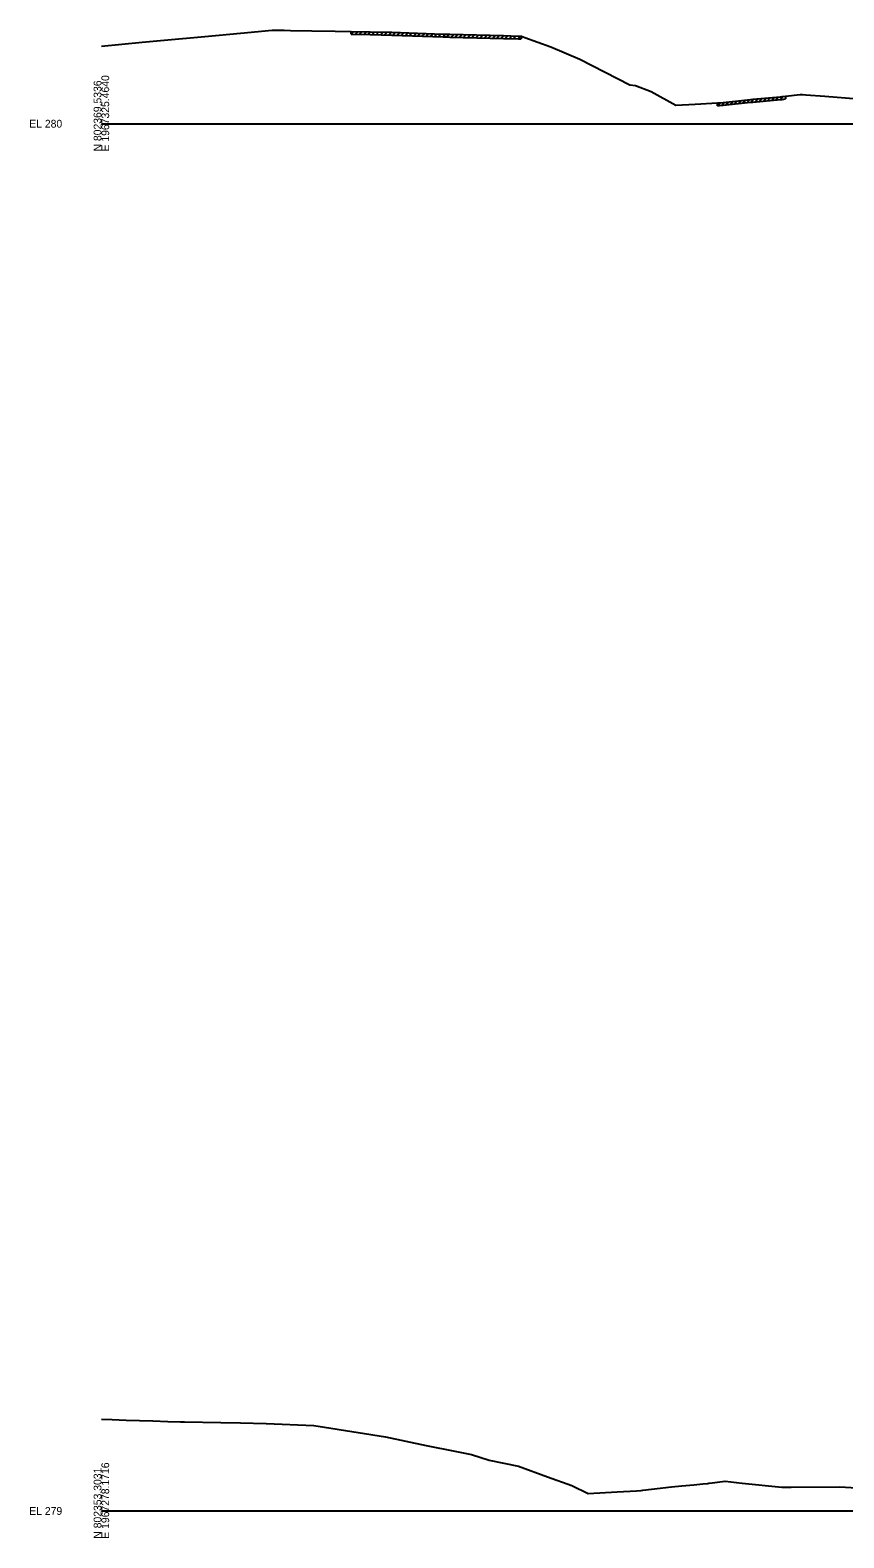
# Model space of a CAD drawing. Extents: x -4026 to 9638, y -10 to 19609.
# Drawn here: x 3974 to 4268, y 11490 to 12034 of the extents above; entities that cross this region are included whole.
import ezdxf

# ---------------------------------------------------------------- set-up
doc = ezdxf.new("R2010")
doc.units = 0
for name, color, linetype in [('Default', 7, 'Continuous'), ('RD_GPK_XS_Cell', 7, 'Continuous'), ('RD_XS_ExGround', 7, 'Continuous'), ('RD_XS_ExPaveRet', 7, 'Continuous')]:
    doc.layers.add(name, color=color, linetype=linetype)

msp = doc.modelspace()

# ---------------------------------------------------------------- linework, layer by layer
at = {"layer": 'RD_GPK_XS_Cell'}
for p, q in [((4000, 12000), (4350, 12000)), ((4000, 11500), (4350, 11500))]:
    msp.add_line(p, q, dxfattribs=at)
at = {"layer": 'RD_XS_ExGround'}
for points in [[(4000, 12027.9), (4014.67, 12029.37), (4022.61, 12030.12), (4037.29, 12031.43), (4050.16, 12032.59), (4061.62, 12033.72), (4065.87, 12033.68), (4068.19, 12033.62), (4075.93, 12033.48), (4084.25, 12033.35), (4090.1, 12033.28), (4096.87, 12033.14), (4104.74, 12032.96), (4123.2, 12032.32), (4124.03, 12032.29), (4124.41, 12032.28), (4125.63, 12032.24), (4145.03, 12031.76), (4150.44, 12031.61), (4151.5, 12031.58), (4152.64, 12031.1), (4162.08, 12027.65), (4172.48, 12023.27), (4190.57, 12013.97), (4192.56, 12013.79), (4198.29, 12011.58), (4207.07, 12006.64), (4214.14, 12007.01), (4222.19, 12007.47), (4222.93, 12007.55), (4224.25, 12007.69), (4232.99, 12008.61), (4234.02, 12008.72), (4234.94, 12008.81), (4244.87, 12009.73), (4245.46, 12009.78), (4246.71, 12009.93), (4251.99, 12010.48), (4252.3, 12010.51), (4252.77, 12010.56), (4253.96, 12010.46), (4260.86, 12009.93), (4272.74, 12008.98)], [(4000, 11533.07), (4003.86, 11532.94), (4008.92, 11532.74), (4018.49, 11532.43), (4023.99, 11532.28), (4028.56, 11532.17), (4029.95, 11532.14), (4043.05, 11531.85), (4050.19, 11531.71), (4059.38, 11531.53), (4076.56, 11530.79), (4080.42, 11530.23), (4102.47, 11526.67), (4117.06, 11523.64), (4127.48, 11521.6), (4133.43, 11520.38), (4139.81, 11518.32), (4150.37, 11516.13), (4160.8, 11512.24), (4169.64, 11509.14), (4175.47, 11506.27), (4185.99, 11506.84), (4192.98, 11507.22), (4194.57, 11507.39), (4195.2, 11507.46), (4198.33, 11507.81), (4205.51, 11508.66), (4209.25, 11509.03), (4213.56, 11509.45), (4216.81, 11509.75), (4218.61, 11509.93), (4219.03, 11509.97), (4220.18, 11510.12), (4224.93, 11510.76), (4231, 11510.06), (4245.34, 11508.52), (4248.66, 11508.57), (4266.25, 11508.69), (4280.39, 11507.88)]]:
    msp.add_lwpolyline(points, dxfattribs=at)
at = {"layer": 'RD_XS_ExPaveRet'}
for p, q in [((4090.1, 12032.28), (4090.1, 12033.28)), ((4090.1, 12032.28), (4091.08, 12033.26)), ((4090.1, 12032.28), (4096.87, 12032.14)), ((4091.6, 12032.25), (4092.58, 12033.23)), ((4093.1, 12032.22), (4094.08, 12033.2)), ((4094.6, 12032.19), (4095.58, 12033.17)), ((4096.1, 12032.16), (4097.08, 12033.13)), ((4096.87, 12032.14), (4104.74, 12031.96)), ((4097.6, 12032.12), (4098.58, 12033.1)), ((4099.1, 12032.09), (4100.08, 12033.06)), ((4100.6, 12032.05), (4101.58, 12033.03)), ((4102.1, 12032.02), (4103.08, 12032.99)), ((4103.6, 12031.98), (4104.58, 12032.96)), ((4104.74, 12031.96), (4123.2, 12031.32)), ((4105.1, 12031.94), (4106.07, 12032.91)), ((4106.6, 12031.89), (4107.57, 12032.86)), ((4108.1, 12031.84), (4109.07, 12032.81)), ((4109.6, 12031.79), (4110.57, 12032.76)), ((4111.1, 12031.74), (4112.07, 12032.7)), ((4112.6, 12031.69), (4113.57, 12032.65)), ((4114.1, 12031.63), (4115.07, 12032.6)), ((4115.6, 12031.58), (4116.57, 12032.55)), ((4117.1, 12031.53), (4118.07, 12032.5)), ((4118.6, 12031.48), (4119.57, 12032.45)), ((4120.1, 12031.43), (4121.07, 12032.39)), ((4121.6, 12031.38), (4122.57, 12032.34)), ((4123.1, 12031.32), (4124.07, 12032.29)), ((4123.2, 12031.32), (4124.03, 12031.29)), ((4124.03, 12031.29), (4124.41, 12031.28)), ((4124.41, 12031.28), (4125.63, 12031.24)), ((4124.6, 12031.28), (4125.57, 12032.25)), ((4125.63, 12031.24), (4145.03, 12030.76)), ((4126.1, 12031.23), (4127.07, 12032.21)), ((4127.6, 12031.2), (4128.57, 12032.17)), ((4129.1, 12031.16), (4130.07, 12032.13)), ((4130.6, 12031.12), (4131.57, 12032.1)), ((4132.1, 12031.08), (4133.07, 12032.06)), ((4133.6, 12031.05), (4134.57, 12032.02)), ((4135.1, 12031.01), (4136.07, 12031.99)), ((4136.6, 12030.97), (4137.57, 12031.95)), ((4138.1, 12030.94), (4139.07, 12031.91)), ((4139.6, 12030.9), (4140.57, 12031.87)), ((4141.1, 12030.86), (4142.07, 12031.84)), ((4142.6, 12030.82), (4143.57, 12031.8)), ((4144.1, 12030.79), (4145.07, 12031.76)), ((4145.6, 12030.75), (4146.57, 12031.72)), ((4147.1, 12030.71), (4148.07, 12031.68)), ((4148.6, 12030.66), (4149.57, 12031.64)), ((4150.1, 12030.62), (4151.07, 12031.6)), ((4151.36, 12031.59), (4151.36, 12030.59)), ((4145.03, 12030.76), (4150.44, 12030.61)), ((4150.44, 12030.61), (4151.36, 12030.59)), ((4240.19, 12008.29), (4241.29, 12009.4)), ((4241.69, 12008.43), (4242.79, 12009.53)), ((4243.19, 12008.57), (4244.29, 12009.67)), ((4244.69, 12008.71), (4245.8, 12009.82)), ((4246.71, 12009.93), (4246.71, 12008.93)), ((4222.19, 12006.47), (4223.31, 12007.59)), ((4222.19, 12006.47), (4222.19, 12007.47)), ((4222.19, 12006.47), (4222.93, 12006.55)), ((4222.93, 12006.55), (4224.25, 12006.69)), ((4223.69, 12006.63), (4224.81, 12007.75)), ((4224.25, 12006.69), (4232.99, 12007.61)), ((4225.19, 12006.79), (4226.31, 12007.9)), ((4226.69, 12006.95), (4227.81, 12008.06)), ((4228.19, 12007.1), (4229.31, 12008.22)), ((4229.69, 12007.26), (4230.81, 12008.38)), ((4231.19, 12007.42), (4232.31, 12008.54)), ((4232.69, 12007.58), (4233.81, 12008.7)), ((4232.99, 12007.61), (4234.02, 12007.72)), ((4234.02, 12007.72), (4234.94, 12007.81)), ((4234.19, 12007.74), (4235.29, 12008.84)), ((4234.94, 12007.81), (4244.87, 12008.73)), ((4235.69, 12007.88), (4236.79, 12008.98)), ((4237.19, 12008.02), (4238.29, 12009.12)), ((4238.69, 12008.16), (4239.79, 12009.26)), ((4244.87, 12008.73), (4245.46, 12008.78)), ((4245.46, 12008.78), (4246.71, 12008.93))]:
    msp.add_line(p, q, dxfattribs=at)

# ---------------------------------------------------------------- texts
at = {"layer": 'Default'}
for p in [(4000, 12000), (4000, 11500)]:
    msp.add_text('-', height=0.0001, dxfattribs=at).set_placement(p)
at = {"layer": 'RD_GPK_XS_Cell'}
for s, p in [('N 802369.5336', (4000, 11990)), ('E 1967325.4640', (4002.8, 11990)), ('N 802353.3031', (4000, 11490)), ('E 1967278.1716', (4002.8, 11490))]:
    msp.add_text(s, height=2.8, rotation=90, dxfattribs=at).set_placement(p)
for s, p in [('EL 280', (3974, 11998.6)), ('EL 279', (3974, 11498.6))]:
    msp.add_text(s, height=2.8, dxfattribs=at).set_placement(p)

doc.saveas('drawing.dxf')
